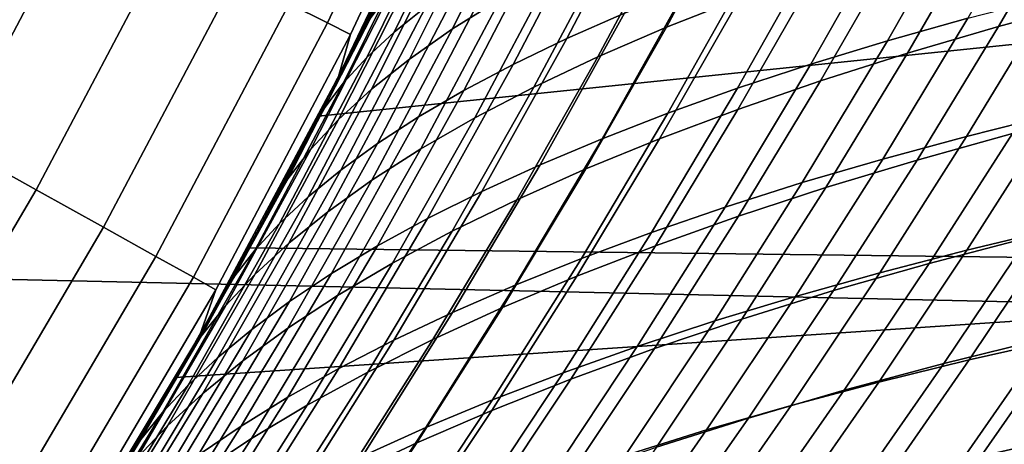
# Model space of a CAD drawing. Header units: metres. Extents: x -28 to 70, y -218 to 28.
# Tile 327 of 463: x 18.51 to 21.96, y -11.23 to -9.74. Entities that reach past the tile are written whole.
import ezdxf

# ---------------------------------------------------------------- set-up
doc = ezdxf.new("R2010")
doc.units = ezdxf.units.M
doc.layers.add('solid_10_261_432_XXX', color=7, linetype='CONTINUOUS')

msp = doc.modelspace()

# ---------------------------------------------------------------- linework, layer by layer
at = {"layer": 'solid_10_261_432_XXX'}
for points in [[(25.28702, -10.80817, -5), (-25.74646, -9.662806, -5), (-26.154049, -8.497979, -5), (25.74646, -9.662806, -5)], [(19.586416, -9.752876, 146.086594), (20.015938, -8.837901, 146.086594), (19.878201, -8.777083, 147.606766), (19.451633, -9.685762, 147.606766)], [(19.66711, -9.793057, 144.561661), (20.098402, -8.874312, 144.561661), (20.015938, -8.837901, 146.086594), (19.586416, -9.752876, 146.086594)], [(19.625505, -9.941807, 143.052673), (20.069931, -9.010988, 143.052673), (20.098402, -8.874312, 144.561661), (19.66711, -9.793057, 144.561661)], [(19.845957, -9.494104, 141.050064), (19.999941, -9.165281, 141.169617), (20.069931, -9.010988, 143.052673), (19.625505, -9.941807, 143.052673)], [(19.82074, -9.785708, 88.749695), (20.108545, -9.193434, 88.520279), (20.216566, -9.108998, 88.908455), (19.932028, -9.696456, 89.135345)], [(20.296587, -9.228907, 138.387787), (20.025505, -9.773487, 138.169266), (20.194769, -9.667803, 137.759521), (20.463139, -9.12827, 137.975632)], [(18.274698, -10.178941, 152.1147), (18.725298, -9.324091, 152.1147), (18.377129, -9.150723, 153.591949), (17.934908, -9.989677, 153.591949)], [(19.738073, -9.7335, 140.504974), (20.014807, -9.152146, 140.722412), (19.845957, -9.494104, 141.050064), (19.687561, -9.818349, 140.925507)], [(21.04953, -9.259009, 136.197845), (20.777163, -9.767961, 135.97554), (21.034853, -9.666043, 135.612167), (21.305901, -9.161708, 135.832703)], [(19.724436, -9.874664, 88.362297), (20.0159, -9.277723, 88.13015), (20.108545, -9.193434, 88.520279), (19.82074, -9.785708, 88.749695)], [(20.427244, -9.807988, 91.236481), (20.713814, -9.257816, 91.003586), (20.914627, -9.17369, 91.35862), (20.629667, -9.719036, 91.589737)], [(22.22192, -9.286917, 134.293732), (21.944118, -9.765538, 134.065628), (22.278196, -9.675587, 133.776627), (22.555557, -9.200447, 134.003494)], [(20.148384, -9.330221, 138.805374), (19.874203, -9.879763, 138.584244), (20.025505, -9.773487, 138.169266), (20.296587, -9.228907, 138.387787)], [(21.55389, -9.815628, 93.45372), (21.844631, -9.304728, 93.21521), (22.126047, -9.229424, 93.505783), (21.835875, -9.736355, 93.743095)], [(20.239059, -9.898479, 90.875946), (20.527519, -9.343454, 90.641129), (20.713814, -9.257816, 91.003586), (20.427244, -9.807988, 91.236481)], [(20.809834, -9.358528, 136.57428), (20.53587, -9.872164, 136.350037), (20.777163, -9.767961, 135.97554), (21.04953, -9.259009, 136.197845)], [(19.643093, -9.962977, 87.974113), (19.938622, -9.361553, 87.739044), (20.0159, -9.277723, 88.13015), (19.724436, -9.874664, 88.362297)], [(21.284119, -9.897855, 93.151772), (21.575609, -9.382828, 92.911919), (21.844631, -9.304728, 93.21521), (21.55389, -9.815628, 93.45372)], [(21.902496, -9.376869, 134.600723), (21.624083, -9.85917, 134.371262), (21.944118, -9.765538, 134.065628), (22.22192, -9.286917, 134.293732)], [(18.563026, -10.339538, 150.623184), (19.020735, -9.471201, 150.623184), (18.725298, -9.324091, 152.1147), (18.274698, -10.178941, 152.1147)], [(20.018478, -9.431775, 139.227158), (19.740793, -9.986147, 139.003204), (19.874203, -9.879763, 138.584244), (20.148384, -9.330221, 138.805374)], [(19.938622, -9.361553, 87.739044), (19.643093, -9.962977, 87.974113), (19.576687, -10.050299, 87.586121), (19.876703, -9.444609, 87.3479)], [(20.065418, -9.990297, 90.509056), (20.356064, -9.430414, 90.272133), (20.527519, -9.343454, 90.641129), (20.239059, -9.898479, 90.875946)], [(20.587208, -9.460006, 136.960831), (20.311354, -9.978368, 136.734482), (20.53587, -9.872164, 136.350037), (20.809834, -9.358528, 136.57428)], [(21.026852, -9.982809, 92.83815), (21.319298, -9.46352, 92.596825), (21.575609, -9.382828, 92.911919), (21.284119, -9.897855, 93.151772)], [(21.5979, -9.470212, 134.923569), (21.318676, -9.956371, 134.692566), (21.624083, -9.85917, 134.371262), (21.902496, -9.376869, 134.600723)], [(19.906824, -9.533132, 139.651855), (19.625202, -10.092161, 139.424881), (19.740793, -9.986147, 139.003204), (20.018478, -9.431775, 139.227158)], [(19.906523, -10.083182, 90.136734), (20.199665, -9.518461, 89.89753), (20.356064, -9.430414, 90.272133), (20.065418, -9.990297, 90.509056)], [(18.799437, -10.471217, 149.119751), (19.262974, -9.591822, 149.119751), (19.020735, -9.471201, 150.623184), (18.563026, -10.339538, 150.623184)], [(19.876703, -9.444609, 87.3479), (19.576687, -10.050299, 87.586121), (19.533951, -10.120512, 87.197319), (19.695976, -9.801454, 87.067986)], [(19.876703, -9.444609, 87.3479), (19.695976, -9.801454, 87.067986), (19.853388, -9.478553, 86.943977)], [(20.382057, -9.563185, 137.356308), (20.103994, -10.086287, 137.127686), (20.311354, -9.978368, 136.734482), (20.587208, -9.460006, 136.960831)], [(20.782383, -10.070258, 92.513771), (21.075998, -9.546592, 92.270821), (21.319298, -9.46352, 92.596825), (21.026852, -9.982809, 92.83815)], [(21.308558, -9.566698, 135.261108), (21.028307, -10.056868, 135.028442), (21.318676, -9.956371, 134.692566), (21.5979, -9.470212, 134.923569)], [(24.82708, -10.612073), (25.278168, -9.487585), (19.554373, -10.080997), (19.308937, -10.543476)], [(19.853388, -9.478553, 86.943977), (19.695976, -9.801454, 87.067986), (19.554373, -10.080997), (19.788752, -9.612769)], [(25.278168, -9.487585), (19.788752, -9.612769), (19.554373, -10.080997)], [(19.687561, -9.818349, 140.925507), (19.845957, -9.494104, 141.050064), (19.625505, -9.941807, 143.052673)], [(19.813372, -9.633852, 140.078217), (19.527361, -10.197322, 139.847992), (19.625202, -10.092161, 139.424881), (19.906824, -9.533132, 139.651855)], [(19.762358, -10.176765, 89.759941), (20.058329, -9.607258, 89.51828), (20.199665, -9.518461, 89.89753), (19.906523, -10.083182, 90.136734)], [(20.551004, -10.159969, 92.179558), (20.84602, -9.631834, 91.934822), (21.075998, -9.546592, 92.270821), (20.782383, -10.070258, 92.513771)], [(20.194769, -9.667803, 137.759521), (19.914164, -10.195631, 137.528427), (20.103994, -10.086287, 137.127686), (20.382057, -9.563185, 137.356308)], [(21.034853, -9.666043, 135.612167), (20.753338, -10.160345, 135.377655), (21.028307, -10.056868, 135.028442), (21.308558, -9.566698, 135.261108)], [(18.983557, -10.573771, 147.606766), (19.451633, -9.685762, 147.606766), (19.262974, -9.591822, 149.119751), (18.799437, -10.471217, 149.119751)], [(19.632881, -10.270661, 89.379662), (19.932028, -9.696456, 89.135345), (20.058329, -9.607258, 89.51828), (19.762358, -10.176765, 89.759941)], [(21.831545, -10.151783, 94.268631), (22.129671, -9.660173, 94.019119), (22.434795, -9.587149, 94.281105), (22.13723, -10.075422, 94.529396)], [(19.527361, -10.197322, 139.847992), (19.813372, -9.633852, 140.078217), (19.738073, -9.7335, 140.504974), (19.447197, -10.30115, 140.271286)], [(20.333004, -10.25171, 91.836411), (20.629667, -9.719036, 91.589737), (20.84602, -9.631834, 91.934822), (20.551004, -10.159969, 92.179558)], [(24.776649, -11.93179, -5), (-25.28702, -10.80817, -5), (-25.74646, -9.662806, -5), (25.28702, -10.80817, -5)], [(20.025505, -9.773487, 138.169266), (19.741999, -10.305991, 137.935501), (19.914164, -10.195631, 137.528427), (20.194769, -9.667803, 137.759521)], [(20.777163, -9.767961, 135.97554), (20.494129, -10.266491, 135.739029), (20.753338, -10.160345, 135.377655), (21.034853, -9.666043, 135.612167)], [(21.537043, -10.231489, 93.993965), (21.835875, -9.736355, 93.743095), (22.129671, -9.660173, 94.019119), (21.831545, -10.151783, 94.268631)], [(21.944118, -9.765538, 134.065628), (21.657822, -10.234981, 133.824585), (21.992554, -10.141937, 133.537018), (22.278196, -9.675587, 133.776627)], [(19.115095, -10.647038, 146.086594), (19.586416, -9.752876, 146.086594), (19.451633, -9.685762, 147.606766), (18.983557, -10.573771, 147.606766)], [(19.518053, -10.364489, 88.996849), (19.82074, -9.785708, 88.749695), (19.932028, -9.696456, 89.135345), (19.632881, -10.270661, 89.379662)], [(20.128672, -10.345247, 91.485245), (20.427244, -9.807988, 91.236481), (20.629667, -9.719036, 91.589737), (20.333004, -10.25171, 91.836411)], [(19.193848, -10.690903, 144.561661), (19.66711, -9.793057, 144.561661), (19.586416, -9.752876, 146.086594), (19.115095, -10.647038, 146.086594)], [(19.447197, -10.30115, 140.271286), (19.738073, -9.7335, 140.504974), (19.687561, -9.818349, 140.925507), (19.524796, -10.138165, 140.795837)], [(21.254183, -10.314464, 93.706093), (21.55389, -9.815628, 93.45372), (21.835875, -9.736355, 93.743095), (21.537043, -10.231489, 93.993965)], [(19.41783, -10.457862, 88.612488), (19.724436, -9.874664, 88.362297), (19.82074, -9.785708, 88.749695), (19.518053, -10.364489, 88.996849)], [(19.874203, -9.879763, 138.584244), (19.587421, -10.416848, 138.347626), (19.741999, -10.305991, 137.935501), (20.025505, -9.773487, 138.169266)], [(20.53587, -9.872164, 136.350037), (20.251045, -10.374991, 136.111359), (20.494129, -10.266491, 135.739029), (20.777163, -9.767961, 135.97554)], [(21.624083, -9.85917, 134.371262), (21.336956, -10.331903, 134.128616), (21.657822, -10.234981, 133.824585), (21.944118, -9.765538, 134.065628)], [(19.137939, -10.850772, 143.052673), (19.625505, -9.941807, 143.052673), (19.66711, -9.793057, 144.561661), (19.193848, -10.690903, 144.561661)], [(19.524796, -10.138165, 140.795837), (19.687561, -9.818349, 140.925507), (19.625505, -9.941807, 143.052673)], [(19.695976, -9.801454, 87.067986), (19.533951, -10.120512, 87.197319), (19.554373, -10.080997)], [(19.938301, -10.440349, 91.126984), (20.239059, -9.898479, 90.875946), (20.427244, -9.807988, 91.236481), (20.128672, -10.345247, 91.485245)], [(20.983347, -10.40055, 93.405792), (21.284119, -9.897855, 93.151772), (21.55389, -9.815628, 93.45372), (21.254183, -10.314464, 93.706093)], [(19.33217, -10.550401, 88.227547), (19.643093, -9.962977, 87.974113), (19.724436, -9.874664, 88.362297), (19.41783, -10.457862, 88.612488)], [(19.740793, -9.986147, 139.003204), (19.450336, -10.527678, 138.763535), (19.587421, -10.416848, 138.347626), (19.874203, -9.879763, 138.584244)], [(20.311354, -9.978368, 136.734482), (20.024445, -10.485532, 136.493454), (20.251045, -10.374991, 136.111359), (20.53587, -9.872164, 136.350037)], [(21.318676, -9.956371, 134.692566), (21.030521, -10.432571, 134.448181), (21.336956, -10.331903, 134.128616), (21.624083, -9.85917, 134.371262)], [(19.76218, -10.536781, 90.762535), (20.065418, -9.990297, 90.509056), (20.239059, -9.898479, 90.875946), (19.938301, -10.440349, 91.126984)], [(20.724815, -10.489498, 93.093979), (21.026852, -9.982809, 92.83815), (21.284119, -9.897855, 93.151772), (20.983347, -10.40055, 93.405792)], [(19.357697, -10.45369, 140.660858), (19.524796, -10.138165, 140.795837), (19.625505, -9.941807, 143.052673), (19.137939, -10.850772, 143.052673)], [(21.028307, -10.056868, 135.028442), (20.738907, -10.536688, 134.782135), (21.030521, -10.432571, 134.448181), (21.318676, -9.956371, 134.692566)], [(19.643093, -9.962977, 87.974113), (19.33217, -10.550401, 88.227547), (19.26103, -10.641719, 87.842995), (19.576687, -10.050299, 87.586121)], [(19.625202, -10.092161, 139.424881), (19.33065, -10.637954, 139.181931), (19.450336, -10.527678, 138.763535), (19.740793, -9.986147, 139.003204)], [(19.600496, -10.634258, 90.392822), (19.906523, -10.083182, 90.136734), (20.065418, -9.990297, 90.509056), (19.76218, -10.536781, 90.762535)], [(20.103994, -10.086287, 137.127686), (19.814692, -10.597798, 136.884125), (20.024445, -10.485532, 136.493454), (20.311354, -9.978368, 136.734482)], [(20.478867, -10.581055, 92.771568), (20.782383, -10.070258, 92.513771), (21.026852, -9.982809, 92.83815), (20.724815, -10.489498, 93.093979)], [(21.832855, -10.551979, 94.790459), (22.13723, -10.075422, 94.529396), (22.45363, -10.002485, 94.775581), (22.14999, -10.476211, 95.035278)], [(19.576687, -10.050299, 87.586121), (19.26103, -10.641719, 87.842995), (19.195774, -10.748128, 87.472794), (19.367186, -10.436096, 87.332253)], [(19.576687, -10.050299, 87.586121), (19.367186, -10.436096, 87.332253), (19.533951, -10.120512, 87.197319)], [(20.753338, -10.160345, 135.377655), (20.462456, -10.64391, 135.129272), (20.738907, -10.536688, 134.782135), (21.028307, -10.056868, 135.028442)], [(21.992554, -10.141937, 133.537018), (21.700001, -10.598482, 133.285034), (22.048723, -10.50691, 133.016327), (22.34054, -10.052863, 133.266815)], [(19.527361, -10.197322, 139.847992), (19.228273, -10.747151, 139.601547), (19.33065, -10.637954, 139.181931), (19.625202, -10.092161, 139.424881)], [(19.533951, -10.120512, 87.197319), (19.367186, -10.436096, 87.332253), (19.308937, -10.543476), (19.554373, -10.080997)], [(19.45322, -10.732375, 90.018829), (19.762358, -10.176765, 89.759941), (19.906523, -10.083182, 90.136734), (19.600496, -10.634258, 90.392822)], [(19.914164, -10.195631, 137.528427), (19.622137, -10.711473, 137.28215), (19.814692, -10.597798, 136.884125), (20.103994, -10.086287, 137.127686)], [(20.245777, -10.674964, 92.439476), (20.551004, -10.159969, 92.179558), (20.782383, -10.070258, 92.513771), (20.478867, -10.581055, 92.771568)], [(21.526302, -10.631373, 94.531212), (21.831545, -10.151783, 94.268631), (22.13723, -10.075422, 94.529396), (21.832855, -10.551979, 94.790459)], [(19.447197, -10.30115, 140.271286), (19.524796, -10.138165, 140.795837), (19.357697, -10.45369, 140.660858)], [(20.02582, -10.770971, 92.098618), (20.333004, -10.25171, 91.836411), (20.551004, -10.159969, 92.179558), (20.245777, -10.674964, 92.439476)], [(20.494129, -10.266491, 135.739029), (20.201515, -10.753897, 135.488388), (20.462456, -10.64391, 135.129272), (20.753338, -10.160345, 135.377655)], [(21.23078, -10.714302, 94.258224), (21.537043, -10.231489, 93.993965), (21.831545, -10.151783, 94.268631), (21.526302, -10.631373, 94.531212)], [(21.657822, -10.234981, 133.824585), (21.364376, -10.694239, 133.570938), (21.700001, -10.598482, 133.285034), (21.992554, -10.141937, 133.537018)], [(18.065704, -11.18581, 150.623184), (18.563026, -10.339538, 150.623184), (18.274698, -10.178941, 152.1147), (17.785101, -11.012068, 152.1147)], [(19.228273, -10.747151, 139.601547), (19.527361, -10.197322, 139.847992), (19.447197, -10.30115, 140.271286), (19.143114, -10.854746, 140.021118)], [(19.320295, -10.830714, 89.641533), (19.632881, -10.270661, 89.379662), (19.762358, -10.176765, 89.759941), (19.45322, -10.732375, 90.018829)], [(19.741999, -10.305991, 137.935501), (19.446903, -10.826111, 137.686325), (19.622137, -10.711473, 137.28215), (19.914164, -10.195631, 137.528427)], [(20.946728, -10.800673, 93.972183), (21.254183, -10.314464, 93.706093), (21.537043, -10.231489, 93.993965), (21.23078, -10.714302, 94.258224)], [(21.336956, -10.331903, 134.128616), (21.042439, -10.794071, 133.873123), (21.364376, -10.694239, 133.570938), (21.657822, -10.234981, 133.824585)], [(19.20166, -10.928857, 89.261894), (19.518053, -10.364489, 88.996849), (19.632881, -10.270661, 89.379662), (19.320295, -10.830714, 89.641533)], [(19.819275, -10.868823, 91.749908), (20.128672, -10.345247, 91.485245), (20.333004, -10.25171, 91.836411), (20.02582, -10.770971, 92.098618)], [(20.251045, -10.374991, 136.111359), (19.956427, -10.866304, 135.858276), (20.201515, -10.753897, 135.488388), (20.494129, -10.266491, 135.739029)], [(19.143114, -10.854746, 140.021118), (19.447197, -10.30115, 140.271286), (19.357697, -10.45369, 140.660858), (19.186365, -10.764915, 140.520523)], [(19.587421, -10.416848, 138.347626), (19.288885, -10.941148, 138.095337), (19.446903, -10.826111, 137.686325), (19.741999, -10.305991, 137.935501)], [(18.29578, -11.328267, 149.119751), (18.799437, -10.471217, 149.119751), (18.563026, -10.339538, 150.623184), (18.065704, -11.18581, 150.623184)], [(20.674509, -10.890313, 93.673882), (20.983347, -10.40055, 93.405792), (21.254183, -10.314464, 93.706093), (20.946728, -10.800673, 93.972183)], [(21.030521, -10.432571, 134.448181), (20.73473, -10.89783, 134.190689), (21.042439, -10.794071, 133.873123), (21.336956, -10.331903, 134.128616)], [(19.09726, -11.026386, 88.880898), (19.41783, -10.457862, 88.612488), (19.518053, -10.364489, 88.996849), (19.20166, -10.928857, 89.261894)], [(19.626415, -10.968263, 91.394272), (19.938301, -10.440349, 91.126984), (20.128672, -10.345247, 91.485245), (19.819275, -10.868823, 91.749908)], [(20.024445, -10.485532, 136.493454), (19.727537, -10.980793, 136.237762), (19.956427, -10.866304, 135.858276), (20.251045, -10.374991, 136.111359)], [(20.414394, -10.982951, 93.364227), (20.724815, -10.489498, 93.093979), (20.983347, -10.40055, 93.405792), (20.674509, -10.890313, 93.673882)], [(21.841084, -10.938125, 95.307236), (22.14999, -10.476211, 95.035278), (22.477264, -10.404158, 95.264984), (22.169277, -10.863789, 95.535439)], [(19.367186, -10.436096, 87.332253), (19.195774, -10.748128, 87.472794), (19.052567, -10.999988), (19.308937, -10.543476)], [(19.450336, -10.527678, 138.763535), (19.147974, -11.056016, 138.507919), (19.288885, -10.941148, 138.095337), (19.587421, -10.416848, 138.347626)], [(19.447519, -11.069036, 91.032623), (19.76218, -10.536781, 90.762535), (19.938301, -10.440349, 91.126984), (19.626415, -10.968263, 91.394272)], [(20.738907, -10.536688, 134.782135), (20.441624, -11.00519, 134.522446), (20.73473, -10.89783, 134.190689), (21.030521, -10.432571, 134.448181)], [(22.048723, -10.50691, 133.016327), (21.751631, -10.950504, 132.754074), (22.11372, -10.86132, 132.50502), (22.409962, -10.419629, 132.765717)], [(18.474966, -11.439215, 147.606766), (18.983557, -10.573771, 147.606766), (18.799437, -10.471217, 149.119751), (18.29578, -11.328267, 149.119751)], [(19.007036, -11.122882, 88.499527), (19.33217, -10.550401, 88.227547), (19.41783, -10.457862, 88.612488), (19.09726, -11.026386, 88.880898)], [(19.186365, -10.764915, 140.520523), (19.357697, -10.45369, 140.660858), (19.137939, -10.850772, 143.052673)], [(21.522905, -11.016389, 95.064095), (21.832855, -10.551979, 94.790459), (22.14999, -10.476211, 95.035278), (21.841084, -10.938125, 95.307236)], [(19.814692, -10.597798, 136.884125), (19.51519, -11.097018, 136.625626), (19.727537, -10.980793, 136.237762), (20.024445, -10.485532, 136.493454)], [(20.166647, -11.07831, 93.044144), (20.478867, -10.581055, 92.771568), (20.724815, -10.489498, 93.093979), (20.414394, -10.982951, 93.364227)], [(21.700001, -10.598482, 133.285034), (21.401913, -11.044209, 133.021027), (21.751631, -10.950504, 132.754074), (22.048723, -10.50691, 133.016327)], [(19.33065, -10.637954, 139.181931), (19.024057, -11.170145, 138.922775), (19.147974, -11.056016, 138.507919), (19.450336, -10.527678, 138.763535)], [(24.82708, -10.612073), (19.308937, -10.543476), (19.052567, -10.999988)], [(19.282757, -11.170831, 90.665886), (19.600496, -10.634258, 90.392822), (19.76218, -10.536781, 90.762535), (19.447519, -11.069036, 91.032623)], [(20.462456, -10.64391, 135.129272), (20.163448, -11.11578, 134.867218), (20.441624, -11.00519, 134.522446), (20.738907, -10.536688, 134.782135)], [(18.602982, -11.518478, 146.086594), (19.115095, -10.647038, 146.086594), (18.983557, -10.573771, 147.606766), (18.474966, -11.439215, 147.606766)], [(19.33217, -10.550401, 88.227547), (19.007036, -11.122882, 88.499527), (18.930929, -11.217927, 88.118744), (19.26103, -10.641719, 87.842995)], [(19.931528, -11.176113, 92.714546), (20.245777, -10.674964, 92.439476), (20.478867, -10.581055, 92.771568), (20.166647, -11.07831, 93.044144)], [(21.215168, -11.098479, 94.806686), (21.526302, -10.631373, 94.531212), (21.832855, -10.551979, 94.790459), (21.522905, -11.016389, 95.064095)], [(24.325977, -11.715238), (24.82708, -10.612073), (19.052567, -10.999988), (18.785381, -11.450303)], [(19.622137, -10.711473, 137.28215), (19.319719, -11.214635, 137.02066), (19.51519, -11.097018, 136.625626), (19.814692, -10.597798, 136.884125)], [(21.364376, -10.694239, 133.570938), (21.06513, -11.142311, 133.304993), (21.401913, -11.044209, 133.021027), (21.700001, -10.598482, 133.285034)], [(18.679625, -11.565934, 144.561661), (19.193848, -10.690903, 144.561661), (19.115095, -10.647038, 146.086594), (18.602982, -11.518478, 146.086594)], [(19.228273, -10.747151, 139.601547), (18.917023, -11.282966, 139.338654), (19.024057, -11.170145, 138.922775), (19.33065, -10.637954, 139.181931)], [(19.26103, -10.641719, 87.842995), (18.930929, -11.217927, 88.118744), (19.019419, -11.0572, 87.619446), (19.195774, -10.748128, 87.472794)], [(19.132088, -11.273208, 90.295052), (19.45322, -10.732375, 90.018829), (19.600496, -10.634258, 90.392822), (19.282757, -11.170831, 90.665886)], [(20.201515, -10.753897, 135.488388), (19.900534, -11.229232, 135.223785), (20.163448, -11.11578, 134.867218), (20.462456, -10.64391, 135.129272)], [(20.918303, -11.18429, 94.535713), (21.23078, -10.714302, 94.258224), (21.526302, -10.631373, 94.531212), (21.215168, -11.098479, 94.806686)], [(19.709301, -11.276084, 92.376358), (20.02582, -10.770971, 92.098618), (20.245777, -10.674964, 92.439476), (19.931528, -11.176113, 92.714546)], [(18.608305, -11.735884, 143.052673), (19.137939, -10.850772, 143.052673), (19.193848, -10.690903, 144.561661), (18.679625, -11.565934, 144.561661)], [(19.446903, -10.826111, 137.686325), (19.141232, -11.333161, 137.421646), (19.319719, -11.214635, 137.02066), (19.622137, -10.711473, 137.28215)], [(20.632732, -11.273717, 94.251862), (20.946728, -10.800673, 93.972183), (21.23078, -10.714302, 94.258224), (20.918303, -11.18429, 94.535713)], [(21.042439, -10.794071, 133.873123), (20.741852, -11.244688, 133.605087), (21.06513, -11.142311, 133.304993), (21.364376, -10.694239, 133.570938)], [(18.917023, -11.282966, 139.338654), (19.228273, -10.747151, 139.601547), (19.143114, -10.854746, 140.021118), (18.826761, -11.393909, 139.754257)], [(18.995436, -11.375715, 89.921089), (19.320295, -10.830714, 89.641533), (19.45322, -10.732375, 90.018829), (19.132088, -11.273208, 90.295052)], [(19.195774, -10.748128, 87.472794), (19.019419, -11.0572, 87.619446), (19.052567, -10.999988)], [(19.956427, -10.866304, 135.858276), (19.653206, -11.345175, 135.590942), (19.900534, -11.229232, 135.223785), (20.201515, -10.753897, 135.488388)], [(19.186365, -10.764915, 140.520523), (19.137939, -10.850772, 143.052673), (18.608305, -11.735884, 143.052673), (19.010563, -11.072422, 140.374374)], [(19.143114, -10.854746, 140.021118), (19.186365, -10.764915, 140.520523), (19.010563, -11.072422, 140.374374)], [(19.500231, -11.377946, 92.030487), (19.819275, -10.868823, 91.749908), (20.02582, -10.770971, 92.098618), (19.709301, -11.276084, 92.376358)], [(22.11372, -10.86132, 132.50502), (21.813833, -11.292167, 132.233215), (22.188692, -11.206329, 132.004562), (22.487614, -10.776782, 132.27478)], [(24.216385, -13.031374, -5), (-24.776649, -11.93179, -5), (-25.28702, -10.80817, -5), (24.776649, -11.93179, -5)], [(19.288885, -10.941148, 138.095337), (18.979603, -11.45199, 137.827271), (19.141232, -11.333161, 137.421646), (19.446903, -10.826111, 137.686325)], [(20.358807, -11.366569, 93.955925), (20.674509, -10.890313, 93.673882), (20.946728, -10.800673, 93.972183), (20.632732, -11.273717, 94.251862)], [(20.73473, -10.89783, 134.190689), (20.4326, -11.35117, 133.920334), (20.741852, -11.244688, 133.605087), (21.042439, -10.794071, 133.873123)], [(21.857143, -11.312156, 95.81813), (22.169277, -10.863789, 95.535439), (22.507059, -10.793484, 95.748001), (22.195995, -11.240167, 96.029099)], [(18.826761, -11.393909, 139.754257), (19.143114, -10.854746, 140.021118), (19.010563, -11.072422, 140.374374), (18.8304, -11.376115, 140.222427)], [(18.87273, -11.477899, 89.544975), (19.20166, -10.928857, 89.261894), (19.320295, -10.830714, 89.641533), (18.995436, -11.375715, 89.921089)], [(21.751631, -10.950504, 132.754074), (21.450644, -11.38289, 132.480453), (21.813833, -11.292167, 132.233215), (22.11372, -10.86132, 132.50502)], [(19.304577, -11.481422, 91.677856), (19.626415, -10.968263, 91.394272), (19.819275, -10.868823, 91.749908), (19.500231, -11.377946, 92.030487)], [(19.727537, -10.980793, 136.237762), (19.421795, -11.463239, 135.967514), (19.653206, -11.345175, 135.590942), (19.956427, -10.866304, 135.858276)], [(20.096783, -11.462554, 93.648819), (20.414394, -10.982951, 93.364227), (20.674509, -10.890313, 93.673882), (20.358807, -11.366569, 93.955925)], [(21.52776, -11.388396, 95.591705), (21.841084, -10.938125, 95.307236), (22.169277, -10.863789, 95.535439), (21.857143, -11.312156, 95.81813)], [(18.763901, -11.579306, 89.167694), (19.09726, -11.026386, 88.880898), (19.20166, -10.928857, 89.261894), (18.87273, -11.477899, 89.544975)], [(20.441624, -11.00519, 134.522446), (20.137733, -11.461406, 134.249619), (20.4326, -11.35117, 133.920334), (20.73473, -10.89783, 134.190689)], [(19.147974, -11.056016, 138.507919), (18.834709, -11.570509, 138.236252), (18.979603, -11.45199, 137.827271), (19.288885, -10.941148, 138.095337)], [(21.401913, -11.044209, 133.021027), (21.09967, -11.478358, 132.745422), (21.450644, -11.38289, 132.480453), (21.751631, -10.950504, 132.754074)], [(21.208256, -11.468772, 95.350525), (21.522905, -11.016389, 95.064095), (21.841084, -10.938125, 95.307236), (21.52776, -11.388396, 95.591705)], [(19.122604, -11.586235, 91.319382), (19.447519, -11.069036, 91.032623), (19.626415, -10.968263, 91.394272), (19.304577, -11.481422, 91.677856)], [(19.51519, -11.097018, 136.625626), (19.206631, -11.583055, 136.352264), (19.421795, -11.463239, 135.967514), (19.727537, -10.980793, 136.237762)], [(19.84691, -11.561375, 93.331444), (20.166647, -11.07831, 93.044144), (20.414394, -10.982951, 93.364227), (20.096783, -11.462554, 93.648819)], [(18.668873, -11.679484, 88.79023), (19.007036, -11.122882, 88.499527), (19.09726, -11.026386, 88.880898), (18.763901, -11.579306, 89.167694)], [(19.019419, -11.0572, 87.619446), (18.838179, -11.36323, 87.772194), (18.785381, -11.450303), (19.052567, -10.999988)], [(20.163448, -11.11578, 134.867218), (19.857563, -11.575, 134.59169), (20.137733, -11.461406, 134.249619), (20.441624, -11.00519, 134.522446)], [(20.899048, -11.553168, 95.095268), (21.215168, -11.098479, 94.806686), (21.522905, -11.016389, 95.064095), (21.208256, -11.468772, 95.350525)], [(19.024057, -11.170145, 138.922775), (18.706417, -11.688104, 138.647324), (18.834709, -11.570509, 138.236252), (19.147974, -11.056016, 138.507919)], [(18.930929, -11.217927, 88.118744), (18.838179, -11.36323, 87.772194), (19.019419, -11.0572, 87.619446)], [(21.06513, -11.142311, 133.304993), (20.761463, -11.578436, 133.027191), (21.09967, -11.478358, 132.745422), (21.401913, -11.044209, 133.021027)], [(18.8304, -11.376115, 140.222427), (19.010563, -11.072422, 140.374374), (18.608305, -11.735884, 143.052673)], [(18.954472, -11.692046, 90.956009), (19.282757, -11.170831, 90.665886), (19.447519, -11.069036, 91.032623), (19.122604, -11.586235, 91.319382)], [(19.319719, -11.214635, 137.02066), (19.00803, -11.704246, 136.744003), (19.206631, -11.583055, 136.352264), (19.51519, -11.097018, 136.625626)], [(19.609442, -11.662732, 93.004738), (19.931528, -11.176113, 92.714546), (20.166647, -11.07831, 93.044144), (19.84691, -11.561375, 93.331444)], [(20.600546, -11.64147, 94.82663), (20.918303, -11.18429, 94.535713), (21.215168, -11.098479, 94.806686), (20.899048, -11.553168, 95.095268)], [(19.007036, -11.122882, 88.499527), (18.668873, -11.679484, 88.79023), (18.587576, -11.77798, 88.413551), (18.930929, -11.217927, 88.118744)], [(19.900534, -11.229232, 135.223785), (19.592407, -11.691555, 134.945389), (19.857563, -11.575, 134.59169), (20.163448, -11.11578, 134.867218)], [(22.188692, -11.206329, 132.004562), (21.887665, -11.625051, 131.723907), (22.274681, -11.543564, 131.516342), (22.574673, -11.125516, 131.795425)], [(18.917023, -11.282966, 139.338654), (18.594599, -11.804161, 139.059204), (18.706417, -11.688104, 138.647324), (19.024057, -11.170145, 138.922775)], [(18.800123, -11.798385, 90.588715), (19.132088, -11.273208, 90.295052), (19.282757, -11.170831, 90.665886), (18.954472, -11.692046, 90.956009)], [(20.741852, -11.244688, 133.605087), (20.436571, -11.682983, 133.324875), (20.761463, -11.578436, 133.027191), (21.06513, -11.142311, 133.304993)], [(19.384626, -11.766328, 92.669609), (19.709301, -11.276084, 92.376358), (19.931528, -11.176113, 92.714546), (19.609442, -11.662732, 93.004738)], [(20.31316, -11.73356, 94.545303), (20.632732, -11.273717, 94.251862), (20.918303, -11.18429, 94.535713), (20.600546, -11.64147, 94.82663)], [(21.813833, -11.292167, 132.233215), (21.511633, -11.711808, 131.950745), (21.887665, -11.625051, 131.723907), (22.188692, -11.206329, 132.004562)], [(18.930929, -11.217927, 88.118744), (18.587576, -11.77798, 88.413551), (18.65254, -11.665451, 87.930847), (18.838179, -11.36323, 87.772194)], [(19.141232, -11.333161, 137.421646), (18.826082, -11.826298, 137.141479), (19.00803, -11.704246, 136.744003), (19.319719, -11.214635, 137.02066)], [(19.653206, -11.345175, 135.590942), (19.342579, -11.810674, 135.309494), (19.592407, -11.691555, 134.945389), (19.900534, -11.229232, 135.223785)]]:
    msp.add_3dface(points, dxfattribs=at)

doc.saveas('drawing.dxf')
